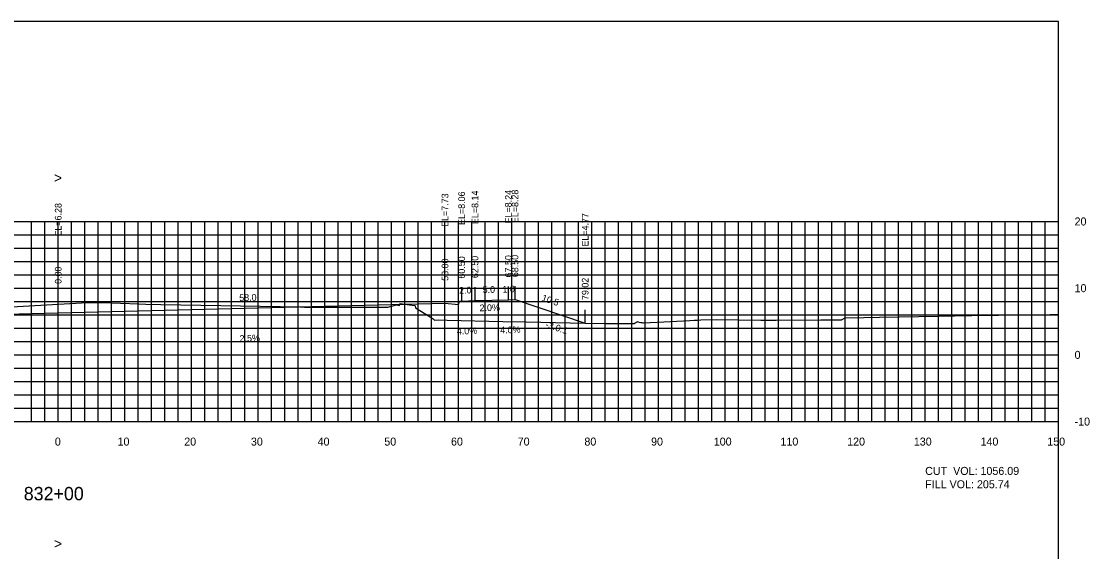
# Model space of a CAD drawing. Extents: x 1797419 to 1809236, y 248759 to 251512.
# Drawn here: x 1807725.5 to 1807885.7, y 250965.4 to 251044.9 of the extents above; entities that cross this region are included whole.
import ezdxf

# ---------------------------------------------------------------- set-up
doc = ezdxf.new("R2010")
doc.units = 0
for name, color, linetype in [('1', 7, 'Continuous'), ('10', 7, 'Continuous'), ('3', 7, 'Continuous'), ('31', 7, 'Continuous'), ('4', 7, 'Continuous'), ('60', 7, 'Continuous'), ('ANNO-TXT', 7, 'Continuous'), ('CL-CNST', 7, 'Continuous'), ('Level 62', 7, 'Continuous'), ('M-ROADS', 7, 'Continuous')]:
    doc.layers.add(name, color=color, linetype=linetype)

msp = doc.modelspace()

# ---------------------------------------------------------------- linework, layer by layer
for p, q in [((1807789, 251002.62), (1807789, 251004.62)), ((1807791.5, 251002.95), (1807791.5, 251004.95)), ((1807793.5, 251003.03), (1807793.5, 251005.03)), ((1807798.5, 251003.13), (1807798.5, 251005.13)), ((1807799.5, 251003.17), (1807799.5, 251005.17)), ((1807731, 251001.17), (1807731, 251003.17)), ((1807810.02, 250999.66), (1807810.02, 251001.66))]:
    msp.add_line(p, q)
msp.add_lwpolyline([(1807581, 250854.89), (1807881, 250854.89), (1807881, 251044.89), (1807581, 251044.89)], close=True)
at = {"layer": '60'}
for p, q in [((1807881, 250984.89), (1807881, 251014.89)), ((1807881.06, 251014.89), (1807881, 251014.89)), ((1807881.06, 251004.89), (1807881, 251004.89)), ((1807881.06, 250994.89), (1807881, 250994.89)), ((1807581, 250984.89), (1807881, 250984.89)), ((1807731, 250984.83), (1807731, 250984.89)), ((1807741, 250984.83), (1807741, 250984.89)), ((1807751, 250984.83), (1807751, 250984.89)), ((1807761, 250984.83), (1807761, 250984.89)), ((1807771, 250984.83), (1807771, 250984.89)), ((1807781, 250984.83), (1807781, 250984.89)), ((1807791, 250984.83), (1807791, 250984.89)), ((1807801, 250984.83), (1807801, 250984.89)), ((1807811, 250984.83), (1807811, 250984.89)), ((1807821, 250984.83), (1807821, 250984.89)), ((1807831, 250984.83), (1807831, 250984.89)), ((1807841, 250984.83), (1807841, 250984.89)), ((1807851, 250984.83), (1807851, 250984.89)), ((1807861, 250984.83), (1807861, 250984.89)), ((1807871, 250984.83), (1807871, 250984.89)), ((1807881, 250984.83), (1807881, 250984.89)), ((1807881.06, 250984.89), (1807881, 250984.89))]:
    msp.add_line(p, q, dxfattribs=at)
at = {"layer": 'CL-CNST'}
msp.add_lwpolyline([(1807649.83, 250999.85), (1807650.18, 250999.96), (1807651.18, 250999.92), (1807656.18, 250999.82), (1807658.18, 250999.74), (1807658.51, 250999.74), (1807658.68, 250999.24), (1807660.68, 250999.41), (1807731, 251001.17), (1807789, 251002.62), (1807791, 251002.45), (1807791.17, 251002.95), (1807791.5, 251002.95), (1807793.5, 251003.03), (1807798.5, 251003.13), (1807799.5, 251003.17), (1807810.02, 250999.66)], dxfattribs=at)
at = {"layer": 'Level 62'}
for p, q in [((1807581, 251014.89), (1807881, 251014.89)), ((1807727, 250984.89), (1807727, 251014.89)), ((1807729, 250984.89), (1807729, 251014.89)), ((1807731, 250984.89), (1807731, 251014.89)), ((1807733, 250984.89), (1807733, 251014.89)), ((1807735, 250984.89), (1807735, 251014.89)), ((1807737, 250984.89), (1807737, 251014.89)), ((1807739, 250984.89), (1807739, 251014.89)), ((1807741, 250984.89), (1807741, 251014.89)), ((1807743, 250984.89), (1807743, 251014.89)), ((1807745, 250984.89), (1807745, 251014.89)), ((1807747, 250984.89), (1807747, 251014.89)), ((1807749, 250984.89), (1807749, 251014.89)), ((1807751, 250984.89), (1807751, 251014.89)), ((1807753, 250984.89), (1807753, 251014.89)), ((1807755, 250984.89), (1807755, 251014.89)), ((1807757, 250984.89), (1807757, 251014.89)), ((1807759, 250984.89), (1807759, 251014.89)), ((1807761, 250984.89), (1807761, 251014.89)), ((1807763, 250984.89), (1807763, 251014.89)), ((1807765, 250984.89), (1807765, 251014.89)), ((1807767, 250984.89), (1807767, 251014.89)), ((1807769, 250984.89), (1807769, 251014.89)), ((1807771, 250984.89), (1807771, 251014.89)), ((1807773, 250984.89), (1807773, 251014.89)), ((1807775, 250984.89), (1807775, 251014.89)), ((1807777, 250984.89), (1807777, 251014.89)), ((1807779, 250984.89), (1807779, 251014.89)), ((1807781, 250984.89), (1807781, 251014.89)), ((1807783, 250984.89), (1807783, 251014.89)), ((1807785, 250984.89), (1807785, 251014.89)), ((1807787, 250984.89), (1807787, 251014.89)), ((1807789, 250984.89), (1807789, 251014.89)), ((1807791, 250984.89), (1807791, 251014.89)), ((1807793, 250984.89), (1807793, 251014.89)), ((1807795, 250984.89), (1807795, 251014.89)), ((1807797, 250984.89), (1807797, 251014.89)), ((1807799, 250984.89), (1807799, 251014.89)), ((1807801, 250984.89), (1807801, 251014.89)), ((1807803, 250984.89), (1807803, 251014.89)), ((1807805, 250984.89), (1807805, 251014.89)), ((1807807, 250984.89), (1807807, 251014.89)), ((1807809, 250984.89), (1807809, 251014.89)), ((1807811, 250984.89), (1807811, 251014.89)), ((1807813, 250984.89), (1807813, 251014.89)), ((1807815, 250984.89), (1807815, 251014.89)), ((1807817, 250984.89), (1807817, 251014.89)), ((1807819, 250984.89), (1807819, 251014.89)), ((1807821, 250984.89), (1807821, 251014.89)), ((1807823, 250984.89), (1807823, 251014.89)), ((1807825, 250984.89), (1807825, 251014.89)), ((1807827, 250984.89), (1807827, 251014.89)), ((1807829, 250984.89), (1807829, 251014.89)), ((1807831, 250984.89), (1807831, 251014.89)), ((1807833, 250984.89), (1807833, 251014.89)), ((1807835, 250984.89), (1807835, 251014.89)), ((1807837, 250984.89), (1807837, 251014.89)), ((1807839, 250984.89), (1807839, 251014.89)), ((1807841, 250984.89), (1807841, 251014.89)), ((1807843, 250984.89), (1807843, 251014.89)), ((1807845, 250984.89), (1807845, 251014.89)), ((1807847, 250984.89), (1807847, 251014.89)), ((1807849, 250984.89), (1807849, 251014.89)), ((1807851, 250984.89), (1807851, 251014.89)), ((1807853, 250984.89), (1807853, 251014.89)), ((1807855, 250984.89), (1807855, 251014.89)), ((1807857, 250984.89), (1807857, 251014.89)), ((1807859, 250984.89), (1807859, 251014.89)), ((1807861, 250984.89), (1807861, 251014.89)), ((1807863, 250984.89), (1807863, 251014.89)), ((1807865, 250984.89), (1807865, 251014.89)), ((1807867, 250984.89), (1807867, 251014.89)), ((1807869, 250984.89), (1807869, 251014.89)), ((1807871, 250984.89), (1807871, 251014.89)), ((1807873, 250984.89), (1807873, 251014.89)), ((1807875, 250984.89), (1807875, 251014.89)), ((1807877, 250984.89), (1807877, 251014.89)), ((1807879, 250984.89), (1807879, 251014.89)), ((1807881, 250984.89), (1807881, 251014.89)), ((1807581, 251012.89), (1807881, 251012.89)), ((1807581, 251010.89), (1807881, 251010.89)), ((1807581, 251008.89), (1807881, 251008.89)), ((1807581, 251006.89), (1807881, 251006.89)), ((1807581, 251004.89), (1807881, 251004.89)), ((1807581, 251002.89), (1807881, 251002.89)), ((1807581, 251000.89), (1807881, 251000.89)), ((1807581, 250998.89), (1807881, 250998.89)), ((1807581, 250996.89), (1807881, 250996.89)), ((1807581, 250994.89), (1807881, 250994.89)), ((1807581, 250992.89), (1807881, 250992.89)), ((1807581, 250990.89), (1807881, 250990.89)), ((1807581, 250988.89), (1807881, 250988.89)), ((1807581, 250986.89), (1807881, 250986.89)), ((1807581, 250984.89), (1807881, 250984.89))]:
    msp.add_line(p, q, dxfattribs=at)
at = {"layer": 'M-ROADS'}
msp.add_lwpolyline([(1807722.2, 251002), (1807735.4, 251002.73), (1807737.07, 251002.76), (1807737.6, 251002.76), (1807743.07, 251002.55), (1807744.12, 251002.5), (1807746.39, 251002.44), (1807755.38, 251002.29), (1807767.23, 251002.08), (1807767.65, 251002.07), (1807767.91, 251002.06), (1807780.45, 251002.02), (1807781.72, 251002.39), (1807782.13, 251002.31), (1807782.35, 251002.58), (1807782.92, 251002.5), (1807784.44, 251002.27), (1807784.52, 251002.26), (1807784.6, 251001.93), (1807786.77, 251000.6), (1807787.23, 251000.28), (1807787.43, 251000.11), (1807788.01, 251000.12), (1807789.31, 251000.11), (1807797.65, 250999.89), (1807801.19, 250999.83), (1807809.98, 250999.66), (1807813.02, 250999.58), (1807814.68, 250999.61), (1807814.97, 250999.58), (1807815.05, 250999.6), (1807817.37, 250999.61), (1807817.51, 250999.68), (1807817.91, 250999.91), (1807817.92, 250999.85), (1807818.13, 250999.77), (1807818.34, 250999.74), (1807818.49, 250999.73), (1807818.64, 250999.67), (1807818.78, 250999.7), (1807822.82, 250999.9), (1807825.73, 251000.06), (1807826.37, 251000.08), (1807826.81, 251000.09), (1807827.34, 251000.15), (1807829.77, 251000.19), (1807836.38, 251000.07), (1807838.65, 251000.08), (1807845.35, 251000.15), (1807848.47, 251000.16), (1807849, 251000.44), (1807851.8, 251000.5), (1807854.17, 251000.55), (1807863.01, 251000.71), (1807867.81, 251000.81), (1807868.01, 251000.81), (1807871.99, 251000.85), (1807879.75, 251000.96), (1807881, 251000.98)], dxfattribs=at)

# ---------------------------------------------------------------- texts
msp.add_text('-3.0:1', height=1, rotation=341.5651).set_placement((1807803.97, 250999.05))
at = {"layer": '1'}
msp.add_text('832+00', height=2, dxfattribs=at).set_placement((1807725.84, 250973.09))
at = {"layer": '10'}
for s, p in [('0', (1807730.5, 250981.29)), ('10', (1807739.9, 250981.29)), ('20', (1807749.9, 250981.29)), ('30', (1807759.9, 250981.29)), ('40', (1807769.9, 250981.29)), ('50', (1807779.9, 250981.29)), ('60', (1807789.9, 250981.29)), ('70', (1807799.9, 250981.29)), ('80', (1807809.9, 250981.29)), ('90', (1807819.9, 250981.29)), ('100', (1807829.3, 250981.29)), ('110', (1807839.3, 250981.29)), ('120', (1807849.3, 250981.29)), ('130', (1807859.3, 250981.29)), ('140', (1807869.3, 250981.29)), ('150', (1807879.3, 250981.29))]:
    msp.add_text(s, height=1.2, dxfattribs=at).set_placement(p)
at = {"layer": '3'}
for s, p in [('EL=7.73', (1807789.5, 251014.08)), ('EL=8.06', (1807792, 251014.37)), ('EL=8.14', (1807794, 251014.5)), ('EL=8.24', (1807799, 251014.6)), ('EL=8.28', (1807800, 251014.64)), ('EL=6.28', (1807731.5, 251012.63)), ('EL=4.77', (1807810.52, 251011.13)), ('58.00', (1807789.5, 251005.99)), ('60.50', (1807792, 251006.32)), ('62.50', (1807794, 251006.4)), ('67.50', (1807799, 251006.5)), ('68.50', (1807800, 251006.54)), ('0.00', (1807731.5, 251005.53)), ('79.02', (1807810.52, 251003.11))]:
    msp.add_text(s, height=1, rotation=90, dxfattribs=at).set_placement(p)
at = {"layer": '31'}
for s, p in [('20', (1807883.4, 251014.29)), ('10', (1807883.4, 251004.29)), ('0', (1807883.4, 250994.29)), ('-10', (1807883.4, 250984.29))]:
    msp.add_text(s, height=1.2, dxfattribs=at).set_placement(p)
at = {"layer": '4'}
for s, rotation, p in [('2.0', 2.2906, (1807791.13, 251004.04)), ('5.0', 1.1458, (1807794.65, 251004.16)), ('1.0', 2.2906, (1807797.63, 251004.2)), ('58.0', 1.4321, (1807758.16, 251002.95)), ('10.5', 341.5651, (1807803.42, 251003.02)), ('2.0%', 1.1458, (1807794.19, 251001.43)), ('4.0%', 2.2906, (1807790.79, 250997.92)), ('4.0%', 2.2906, (1807797.29, 250998.08)), ('2.5%', 1.4321, (1807758.21, 250996.85))]:
    msp.add_text(s, height=1, rotation=rotation, dxfattribs=at).set_placement(p)
at = {"layer": '60'}
for p in [(1807730.39, 251020.69), (1807730.39, 250965.85)]:
    msp.add_text('>', height=1.5, dxfattribs=at).set_placement(p)
at = {"layer": 'ANNO-TXT'}
for s, p in [('CUT  VOL: 1056.09', (1807861, 250976.89)), ('FILL VOL: 205.74', (1807861, 250974.89))]:
    msp.add_text(s, height=1.2, dxfattribs=at).set_placement(p)

doc.saveas('drawing.dxf')
